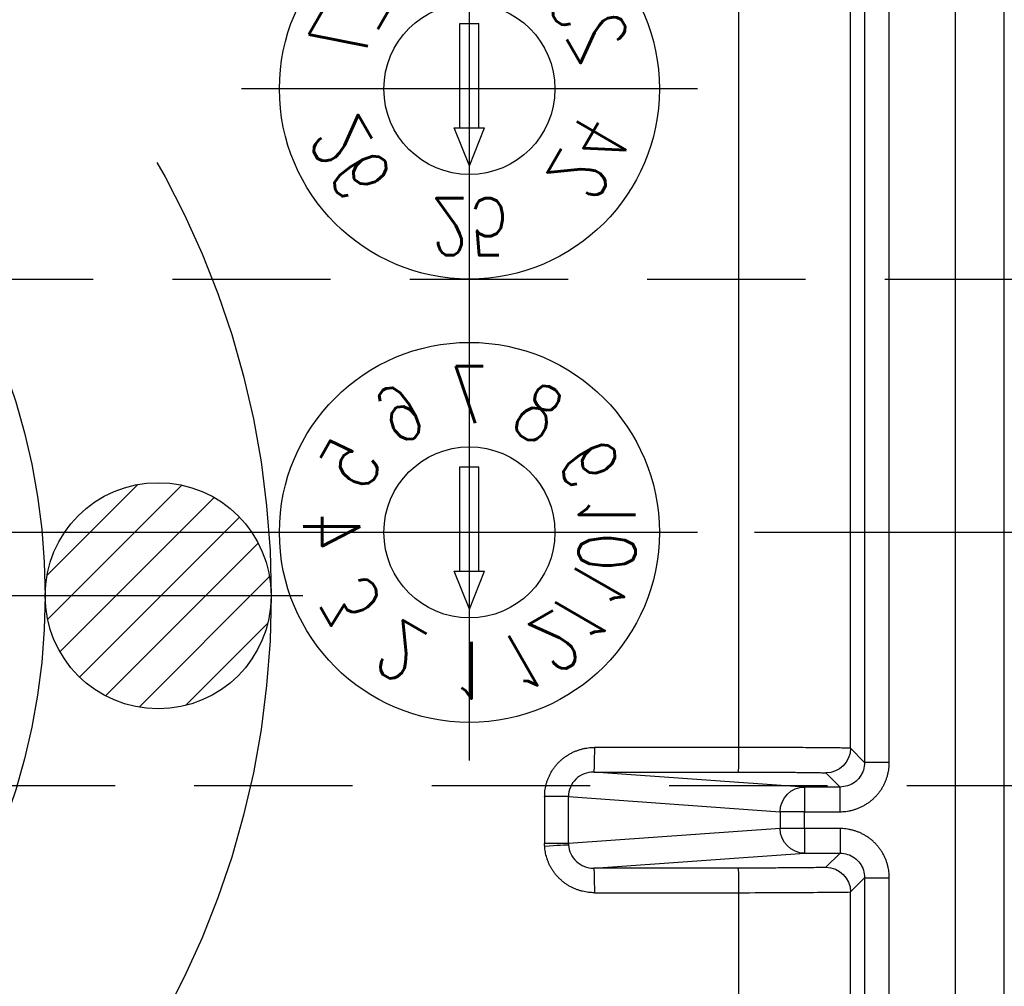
# Model space of a CAD drawing. Extents: x 2651 to 11825, y -3833 to 1075.
# Tile 387 of 656: x 4243 to 4258, y 649 to 665. Entities that reach past the tile are written whole.
import ezdxf
from ezdxf.enums import TextEntityAlignment as Align

# ---------------------------------------------------------------- set-up
doc = ezdxf.new("R2010")
doc.units = 0
doc.header["$LTSCALE"] = 10
for name, pattern in [('CENTER', [2, 1.25, -0.25, 0.25, -0.25]), ('CNSCEN', [17, 15, -1, 0, -1]), ('CNSHID', [4, 3, -1]), ('HIDDEN', [0.375, 0.25, -0.125])]:
    doc.linetypes.add(name, pattern=pattern)
doc.layers.get('0').update_dxf_attribs({"linetype": 'CONTINUOUS'})
doc.layers.get('Defpoints').update_dxf_attribs({"linetype": 'CONTINUOUS'})
for name, color, linetype in [('1', 7, 'CONTINUOUS'), ('CEN', 1, 'CENTER'), ('COOL', 150, 'HIDDEN'), ('DIM', 3, 'CONTINUOUS'), ('WL1-HL', 4, 'CNSHID'), ('WOR1-CL', 1, 'CNSCEN')]:
    doc.layers.add(name, color=color, linetype=linetype)
doc.styles.add('S1', font='TXT.shx')
doc.styles.get("Standard").update_dxf_attribs({"font": 'romans.shx'})
doc.dimstyles.new('MM& INCH5', dxfattribs={"dimtxt": 5, "dimasz": 2.5, "dimexe": 1, "dimexo": 0.5, "dimtad": 0, "dimrnd": 1.38778e-17, "dimzin": 9, "dimdsep": 46, "dimtxsty": 'Standard', "dimblk": 'CLOSED', "dimcen": 0, "dimclrd": 3, "dimclre": 3, "dimclrt": 3, "dimazin": 2, "dimtfac": 0.75, "dimtofl": 0, "dimtmove": 0, "dimatfit": 3, "dimfxl": 0, "dimtolj": 1, "dimarcsym": 0})

# ---------------------------------------------------------------- blocks, each defined once
blk = doc.blocks.new('A$C32D34A97')
for p, q in [((0, 9.212), (-0.24, 8.612)), ((0, 9.212), (0.24, 8.612)), ((0.24, 8.612), (-0.24, 8.612)), ((-0.15, 8.612), (-0.15, 6.964)), ((0.15, 8.612), (0.15, 6.964)), ((0.15, 6.964), (-0.15, 6.964)), ((0, 2.212), (-0.24, 1.612)), ((0, 2.212), (0.24, 1.612)), ((0.24, 1.612), (-0.24, 1.612)), ((-0.15, 1.612), (-0.15, -0.036)), ((0.15, 1.612), (0.15, -0.036)), ((0.15, -0.036), (-0.15, -0.036))]:
    blk.add_line(p, q)
for centre, radius in [((0, 8), 3), ((0, 8), 1.35), ((0, 1), 3), ((0, 1), 1.35)]:
    blk.add_circle(centre, radius)
at = {"layer": 'CEN'}
for p, q in [((0, 11.6), (0, 4.4)), ((-3.6, 8), (3.6, 8)), ((0, 4.6), (0, -2.6)), ((-3.6, 1), (3.6, 1))]:
    blk.add_line(p, q, dxfattribs=at)
at = {"style": 'S1', "text_generation_flag": 2, "width": 0.8}
for s, p in [('1', (0, 10.175)), ('25', (0, 3.175))]:
    blk.add_text(s, height=0.9, dxfattribs=at).set_placement(p, align=Align.MIDDLE)
for s, rotation, p in [('12', 30, (-1.088, 9.884)), ('2', 330, (1.087, 9.884)), ('11', 60, (-1.884, 9.088)), ('3', 300, (1.884, 9.088)), ('10', 270, (-2.175, 8)), ('4', 90, (2.175, 8)), ('9', 120, (-1.884, 6.913)), ('5', 240, (1.884, 6.913)), ('8', 150, (-1.088, 6.116)), ('6', 210, (1.087, 6.116)), ('7', 180, (0, 5.825)), ('24', 60, (-1.884, 2.088)), ('26', 300, (1.884, 2.088)), ('23', 120, (-1.884, -0.087)), ('27', 240, (1.884, -0.087)), ('22', 180, (0, -1.175))]:
    blk.add_text(s, height=0.9, rotation=rotation, dxfattribs=at).set_placement(p, align=Align.MIDDLE)
blk = doc.blocks.new('DSD')
at = {"layer": '1', "color": 7, "linetype": 'Continuous'}
for p, q in [((459.179, 567.571), (459.179, 540.854)), ((461.608, 567.571), (461.608, 555.669))]:
    blk.add_line(p, q, dxfattribs=at)
at = {"layer": '1', "color": 110, "linetype": 'Continuous'}
blk.add_line((459.956, 540.854), (459.956, 567.571), dxfattribs=at)
at = {"layer": '1', "color": 252, "linetype": 'Continuous'}
for p, q in [((459.956, 540.854), (459.956, 567.571)), ((460.995, 567.571), (460.995, 555.446)), ((461.384, 555.446), (461.384, 567.571)), ((463.374, 555.682), (463.374, 567.571)), ((465.652, 555.682), (463.374, 555.682)), ((461.608, 555.669), (461.384, 555.446)), ((461.384, 555.446), (460.995, 555.446)), ((461.773, 555.057), (461.996, 555.281)), ((465.662, 555.294), (462.332, 555.057)), ((463.384, 555.293), (465.662, 555.294)), ((462.332, 555.057), (461.773, 555.057)), ((461.773, 554.669), (461.773, 555.057)), ((462.332, 554.669), (462.332, 555.057)), ((462.718, 554.669), (466.061, 554.906)), ((466.061, 554.906), (466.061, 554.165)), ((466.061, 554.906), (466.437, 554.906)), ((466.437, 554.165), (466.437, 554.906)), ((461.773, 554.669), (462.332, 554.669)), ((462.332, 554.669), (462.332, 554.403)), ((462.332, 554.669), (462.718, 554.669)), ((462.718, 554.403), (462.718, 554.669)), ((462.332, 554.403), (461.773, 554.403)), ((461.773, 554.403), (461.773, 554.014)), ((462.332, 554.014), (462.332, 554.403)), ((462.332, 554.403), (462.718, 554.403)), ((466.061, 554.165), (462.718, 554.403)), ((466.061, 554.165), (466.437, 554.165)), ((461.773, 554.014), (462.332, 554.014)), ((461.996, 553.791), (461.773, 554.014)), ((462.332, 554.014), (465.662, 553.778)), ((465.662, 553.778), (463.384, 553.778)), ((460.995, 553.626), (460.995, 541.653)), ((460.995, 553.626), (461.384, 553.626)), ((461.384, 541.653), (461.384, 553.626)), ((461.384, 553.626), (461.608, 553.402)), ((461.608, 553.402), (461.608, 541.713)), ((463.374, 541.713), (463.374, 553.39)), ((463.374, 553.39), (465.652, 553.389))]:
    blk.add_line(p, q, dxfattribs=at)
at = {"layer": '1', "color": 252, "linetype": 'Continuous', "extrusion": (0, 0, -1)}
for centre, major_axis, ratio, start_param, end_param in [((463.384, 555.682), (0, 0.389), 0.026177, 3.150322, 4.712395), ((465.662, 555.682), (0, 0.389), 0.026177, 3.150322, 4.712395), ((461.996, 555.669), (-0.275, 0.275), 0.999924, 3.927029, 5.497749), ((462.332, 554.669), (0.028, -0.388), 0.992489, 3.212987, 4.782718), ((466.446, 554.951), (-0.388, -0.023), 0.00153, 0.122632, 1.544661), ((462.332, 554.403), (-0.028, -0.388), 0.992489, 4.64206, 6.211791), ((461.996, 553.402), (0.275, 0.275), 0.999924, 3.927029, 5.497749), ((463.384, 553.39), (0, 0.389), 0.026177, 4.712383, 6.274456), ((465.662, 553.389), (0, -0.389), 0.026177, 1.57079, 3.132863)]:
    blk.add_ellipse(centre, major_axis=major_axis, ratio=ratio, start_param=start_param, end_param=end_param, dxfattribs=at)
at = {"layer": '1', "color": 252, "linetype": 'Continuous'}
for points, knots in [([(463.374, 555.682), (462.91, 555.68), (462.453, 555.678), (461.802, 555.673), (461.612, 555.672), (461.608, 555.669)], [0, 0, 0, 0, 0.5, 0.5, 1, 1, 1, 1]), ([(461.773, 555.057), (461.732, 555.061), (461.651, 555.068), (461.54, 555.127), (461.454, 555.213), (461.395, 555.324), (461.388, 555.405), (461.384, 555.446)], [0, 0, 0, 0, 0.200009, 0.400004, 0.599996, 0.799991, 1, 1, 1, 1]), ([(466.061, 554.928), (466.055, 555.026), (466.01, 555.121), (465.863, 555.255), (465.763, 555.294), (465.662, 555.294)], [0, 0, 0, 0, 0.5, 0.5, 1, 1, 1, 1]), ([(465.662, 553.778), (465.767, 553.778), (465.871, 553.819), (466.019, 553.963), (466.062, 554.063), (466.061, 554.165)], [0, 0, 0, 0, 0.5, 0.5, 1, 1, 1, 1]), ([(461.384, 553.626), (461.388, 553.666), (461.395, 553.748), (461.454, 553.858), (461.54, 553.945), (461.651, 554.003), (461.732, 554.01), (461.773, 554.014)], [0, 0, 0, 0, 0.200014, 0.400012, 0.600003, 0.799997, 1, 1, 1, 1]), ([(461.608, 553.402), (461.614, 553.401), (461.626, 553.4), (461.708, 553.398), (461.828, 553.396), (461.982, 553.395), (462.16, 553.394), (462.356, 553.392), (462.561, 553.391), (462.769, 553.391), (462.976, 553.39), (463.178, 553.39), (463.31, 553.39), (463.374, 553.39)], [0, 0, 0, 0, 0.112754, 0.221143, 0.325164, 0.424818, 0.520102, 0.611016, 0.697559, 0.77973, 0.857527, 0.930951, 1, 1, 1, 1])]:
    blk.add_open_spline(points, degree=3, knots=knots, dxfattribs=at)
for points, weights in [([(465.652, 555.682), (466.091, 555.682), (466.41, 555.384), (466.436, 554.951)], [1, 0.81841195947, 0.81841195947, 1]), ([(460.995, 555.446), (460.995, 554.99), (461.317, 554.669), (461.773, 554.669)], [1, 0.804755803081, 0.804755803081, 1]), ([(461.996, 555.281), (462.003, 555.288), (462.572, 555.293), (463.384, 555.293)], [1, 0.812893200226, 0.812893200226, 1]), ([(466.436, 554.951), (466.437, 554.936), (466.437, 554.921), (466.437, 554.906)], [1, 0.999721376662, 0.999721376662, 1]), ([(461.773, 554.403), (461.317, 554.403), (460.995, 554.081), (460.995, 553.626)], [1, 0.804755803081, 0.804755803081, 1]), ([(466.437, 554.165), (466.437, 553.711), (466.112, 553.389), (465.652, 553.389)], [1, 0.80498879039, 0.80498879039, 1]), ([(463.384, 553.778), (462.572, 553.778), (462.003, 553.784), (461.996, 553.791)], [1, 0.812893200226, 0.812893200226, 1])]:
    blk.add_rational_spline(points, weights, degree=3, dxfattribs=at)
at = {"layer": '1', "color": 7, "linetype": 'Continuous'}
blk.add_rational_spline([(466.061, 554.906), (466.061, 554.913), (466.061, 554.921), (466.061, 554.928)], [1, 0.999721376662, 0.999721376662, 1], degree=3, dxfattribs=at)
blk.add_blockref('A$C32D34A97', (467.625, 541.994))
blk = doc.blocks.new('*D116')
at = {"layer": 'Defpoints', "color": 0}
for p in [(4278.684, 927.642), (4278.684, 906.842), (4171.684, 387.642)]:
    blk.add_point(p, dxfattribs=at)
at = {"layer": 'DIM', "color": 3, "lineweight": -2}
blk.add_line((4278.684, 907.342), (4278.684, 927.642), dxfattribs=at)
at = {"layer": 'DIM', "color": 3, "insert": (4278.684, 950.648), "char_height": 5, "attachment_point": 5, "rotation": 90}
blk.add_mtext('\\A1;107 [4.213]', dxfattribs=at)
blk = doc.blocks.new('_Closed')
at = {"color": 0, "linetype": 'ByBlock', "lineweight": -2}
for p, q in [((-1, 0.1667), (0, 0)), ((-1, 0.1667), (-1, -0.1667)), ((0, 0), (-1, -0.1667)), ((0, 0), (-1, 0))]:
    blk.add_line(p, q, dxfattribs=at)
blk = doc.blocks.new('*D117')
at = {"layer": 'Defpoints', "color": 0}
for p in [(4291.684, 927.642), (4291.684, 912.642), (4171.684, 387.642)]:
    blk.add_point(p, dxfattribs=at)
at = {"layer": 'DIM', "color": 3, "lineweight": -2}
blk.add_line((4291.684, 913.142), (4291.684, 927.642), dxfattribs=at)
at = {"layer": 'DIM', "color": 3, "insert": (4291.684, 950.648), "char_height": 5, "attachment_point": 5, "rotation": 90}
blk.add_mtext('\\A1;120 [4.724]', dxfattribs=at)
blk = doc.blocks.new('*D118')
at = {"layer": 'Defpoints', "color": 0}
for p in [(4368.684, 927.642), (4368.684, 892.822), (4171.684, 387.642)]:
    blk.add_point(p, dxfattribs=at)
at = {"layer": 'DIM', "color": 3, "lineweight": -2}
blk.add_line((4368.684, 893.322), (4368.684, 927.642), dxfattribs=at)
at = {"layer": 'DIM', "color": 3, "insert": (4368.684, 950.648), "char_height": 5, "attachment_point": 5, "rotation": 90}
blk.add_mtext('\\A1;197 [7.756]', dxfattribs=at)
blk = doc.blocks.new('*D119')
at = {"layer": 'Defpoints', "color": 0}
for p in [(4376.684, 927.642), (4371.684, 807.17), (4171.684, 387.642)]:
    blk.add_point(p, dxfattribs=at)
at = {"layer": 'DIM', "color": 3, "lineweight": -2}
for p, q in [((4376.684, 922.642), (4376.684, 927.642)), ((4371.684, 917.642), (4376.684, 922.642)), ((4371.684, 807.67), (4371.684, 917.642))]:
    blk.add_line(p, q, dxfattribs=at)
at = {"layer": 'DIM', "color": 3, "insert": (4376.684, 951.005), "char_height": 5, "attachment_point": 5, "rotation": 90}
blk.add_mtext('\\A1;200 [7.874]', dxfattribs=at)
blk = doc.blocks.new('*D120')
at = {"layer": 'Defpoints', "color": 0}
for p in [(4411.684, 927.642), (4411.684, 912.642), (4171.684, 387.642)]:
    blk.add_point(p, dxfattribs=at)
at = {"layer": 'DIM', "color": 3, "lineweight": -2}
blk.add_line((4411.684, 913.142), (4411.684, 927.642), dxfattribs=at)
at = {"layer": 'DIM', "color": 3, "insert": (4411.684, 951.005), "char_height": 5, "attachment_point": 5, "rotation": 90}
blk.add_mtext('\\A1;240 [9.449]', dxfattribs=at)
blk = doc.blocks.new('*D121')
at = {"layer": 'Defpoints', "color": 0}
for p in [(4446.684, 927.642), (4446.684, 910.642), (4171.684, 387.642)]:
    blk.add_point(p, dxfattribs=at)
at = {"layer": 'DIM', "color": 3, "lineweight": -2}
blk.add_line((4446.684, 911.142), (4446.684, 927.642), dxfattribs=at)
at = {"layer": 'DIM', "color": 3, "insert": (4446.684, 953.386), "char_height": 5, "attachment_point": 5, "rotation": 90}
blk.add_mtext('\\A1;275 [10.827]', dxfattribs=at)
blk = doc.blocks.new('*D158')
at = {"layer": 'Defpoints', "color": 0}
for p in [(4247.884, 927.642), (4247.884, 766.102), (4171.684, 387.642)]:
    blk.add_point(p, dxfattribs=at)
at = {"layer": 'DIM', "color": 3, "lineweight": -2}
blk.add_line((4247.884, 766.602), (4247.884, 927.642), dxfattribs=at)
at = {"layer": 'DIM', "color": 3, "insert": (4247.884, 943.862), "char_height": 5, "attachment_point": 5, "rotation": 90}
blk.add_mtext('\\A1;76.2 [3]', dxfattribs=at)
blk = doc.blocks.new('*D159')
at = {"layer": 'Defpoints', "color": 0}
for p in [(4239.884, 927.642), (4246.684, 860.062), (4171.684, 387.642)]:
    blk.add_point(p, dxfattribs=at)
at = {"layer": 'DIM', "color": 3, "lineweight": -2}
for p, q in [((4239.884, 922.642), (4239.884, 927.642)), ((4246.684, 917.642), (4239.884, 922.642)), ((4246.684, 860.562), (4246.684, 917.642))]:
    blk.add_line(p, q, dxfattribs=at)
at = {"layer": 'DIM', "color": 3, "insert": (4239.884, 948.624), "char_height": 5, "attachment_point": 5, "rotation": 90}
blk.add_mtext('\\A1;75 [2.953]', dxfattribs=at)
blk = doc.blocks.new('*D160')
at = {"layer": 'Defpoints', "color": 0}
for p in [(4381.212, 797.642), (4473.321, 797.642), (4171.684, 387.642)]:
    blk.add_point(p, dxfattribs=at)
at = {"layer": 'DIM', "color": 3, "lineweight": -2}
blk.add_line((4381.712, 797.642), (4473.321, 797.642), dxfattribs=at)
at = {"layer": 'DIM', "color": 3, "insert": (4499.065, 797.642), "char_height": 5, "attachment_point": 5}
blk.add_mtext('\\A1;410 [16.142]', dxfattribs=at)
blk = doc.blocks.new('*D161')
at = {"layer": 'Defpoints', "color": 0}
for p in [(4274.104, 832.642), (4473.321, 832.642), (4171.684, 387.642)]:
    blk.add_point(p, dxfattribs=at)
at = {"layer": 'DIM', "color": 3, "lineweight": -2}
blk.add_line((4274.604, 832.642), (4473.321, 832.642), dxfattribs=at)
at = {"layer": 'DIM', "color": 3, "insert": (4496.684, 832.642), "char_height": 5, "attachment_point": 5}
blk.add_mtext('\\A1;445 [17.52]', dxfattribs=at)
blk = doc.blocks.new('*D162')
at = {"layer": 'Defpoints', "color": 0}
for p in [(4271.924, 879.642), (4485.526, 879.642), (4171.684, 387.642)]:
    blk.add_point(p, dxfattribs=at)
at = {"layer": 'DIM', "color": 3, "lineweight": -2}
blk.add_line((4272.424, 879.642), (4485.526, 879.642), dxfattribs=at)
at = {"layer": 'DIM', "color": 3, "insert": (4508.889, 879.642), "char_height": 5, "attachment_point": 5}
blk.add_mtext('\\A1;492 [19.37]', dxfattribs=at)
blk = doc.blocks.new('*D163')
at = {"layer": 'Defpoints', "color": 0}
for p in [(4285.884, 899.642), (4485.526, 899.642), (4171.684, 387.642)]:
    blk.add_point(p, dxfattribs=at)
at = {"layer": 'DIM', "color": 3, "lineweight": -2}
blk.add_line((4286.384, 899.642), (4485.526, 899.642), dxfattribs=at)
at = {"layer": 'DIM', "color": 3, "insert": (4511.27, 899.642), "char_height": 5, "attachment_point": 5}
blk.add_mtext('\\A1;512 [20.157]', dxfattribs=at)
blk = doc.blocks.new('*D164')
at = {"layer": 'Defpoints', "color": 0}
for p in [(4266.934, 743.242), (4473.321, 743.242), (4171.684, 387.642)]:
    blk.add_point(p, dxfattribs=at)
at = {"layer": 'DIM', "color": 3, "lineweight": -2}
blk.add_line((4267.434, 743.242), (4473.321, 743.242), dxfattribs=at)
at = {"layer": 'DIM', "color": 3, "insert": (4494.303, 743.242), "char_height": 5, "attachment_point": 5}
blk.add_mtext('\\A1;355.6 [14]', dxfattribs=at)
blk = doc.blocks.new('*D165')
at = {"layer": 'Defpoints', "color": 0}
for p in [(4446.684, 762.642), (4473.321, 762.642), (4171.684, 387.642)]:
    blk.add_point(p, dxfattribs=at)
at = {"layer": 'DIM', "color": 3, "lineweight": -2}
blk.add_line((4447.184, 762.642), (4473.321, 762.642), dxfattribs=at)
at = {"layer": 'DIM', "color": 3, "insert": (4499.065, 762.642), "char_height": 5, "attachment_point": 5}
blk.add_mtext('\\A1;375 [14.764]', dxfattribs=at)
blk = doc.blocks.new('*D166')
at = {"layer": 'Defpoints', "color": 0}
for p in [(4446.684, 719.642), (4473.321, 719.642), (4171.684, 387.642)]:
    blk.add_point(p, dxfattribs=at)
at = {"layer": 'DIM', "color": 3, "lineweight": -2}
blk.add_line((4447.184, 719.642), (4473.321, 719.642), dxfattribs=at)
at = {"layer": 'DIM', "color": 3, "insert": (4499.065, 719.642), "char_height": 5, "attachment_point": 5}
blk.add_mtext('\\A1;332 [13.071]', dxfattribs=at)
blk = doc.blocks.new('*D170')
at = {"layer": 'Defpoints', "color": 0}
for p in [(4446.684, 655.642), (4473.321, 655.642), (4171.684, 387.642)]:
    blk.add_point(p, dxfattribs=at)
at = {"layer": 'DIM', "color": 3, "lineweight": -2}
blk.add_line((4447.184, 655.642), (4473.321, 655.642), dxfattribs=at)
at = {"layer": 'DIM', "color": 3, "insert": (4499.065, 655.642), "char_height": 5, "attachment_point": 5}
blk.add_mtext('\\A1;268 [10.551]', dxfattribs=at)
blk = doc.blocks.new('*D190')
at = {"layer": 'Defpoints', "color": 0}
for p in [(4401.864, 859.642), (4485.526, 859.642), (4171.684, 387.642)]:
    blk.add_point(p, dxfattribs=at)
at = {"layer": 'DIM', "color": 3, "lineweight": -2}
blk.add_line((4402.364, 859.642), (4485.526, 859.642), dxfattribs=at)
at = {"layer": 'DIM', "color": 3, "insert": (4511.27, 859.642), "char_height": 5, "attachment_point": 5}
blk.add_mtext('\\A1;472 [18.583]', dxfattribs=at)
blk = doc.blocks.new('*X8')
at = {"color": 0}
for p, q in [((745.423, 286.51), (747.026, 288.113)), ((745.479, 285.86), (747.676, 288.057)), ((769.614, 286.66), (771.046, 288.092)), ((769.624, 285.963), (771.743, 288.082)), ((745.698, 285.371), (748.165, 287.838)), ((769.819, 285.451), (772.255, 287.887)), ((746.025, 284.992), (748.544, 287.51)), ((770.129, 285.053), (772.653, 287.577)), ((746.455, 284.714), (748.822, 287.081)), ((770.539, 284.757), (772.949, 287.167)), ((771.067, 284.578), (773.128, 286.639)), ((747.01, 284.562), (748.974, 286.526)), ((771.802, 284.605), (773.101, 285.904)), ((747.817, 284.662), (748.874, 285.719))]:
    blk.add_line(p, q, dxfattribs=at)
blk = doc.blocks.new('117')
at = {"layer": 'WL1-HL'}
for centre, radius in [((254.95, 1693.104), 13.87), ((254.95, 1693.104), 10.3), ((267.035, 1693.104), 1.785)]:
    blk.add_circle(centre, radius, dxfattribs=at)
at = {"layer": 'WOR1-CL'}
blk.add_line((269.32, 1693.104), (240.58, 1693.104), dxfattribs=at)
at = {"layer": 'WL1-HL'}
blk.add_blockref('*X8', (-504.334, 1406.767), dxfattribs=at)
blk = doc.blocks.new('A$C257357D5')
at = {"layer": 'COOL', "color": 1, "linetype": 'CENTER'}
blk.add_line((275, -31), (58.88, -31), dxfattribs=at)
at = {"layer": 'COOL'}
blk.add_lwpolyline([(237.406, -35), (58.309, -35), (56, -31), (58.309, -27), (237.406, -27)], dxfattribs=at)
blk.add_blockref('117', (-193.95, -1725.104), dxfattribs=at)

msp = doc.modelspace()

# ---------------------------------------------------------------- block references
at = {"layer": 'DIM', "rotation": 180}
msp.add_blockref('DSD', (4717.309, 1206.636), dxfattribs=at)
at = {"layer": 'DIM'}
msp.add_blockref('A$C257357D5', (4171.684, 687.642), dxfattribs=at)

# ---------------------------------------------------------------- dimensions: what is measured, and where the dimension line sits
for feature_location, offset, dtype, picture, middle in [((4446.684, 910.642), (0, 17), 1, '*D121', (4446.684, 953.386)), ((4371.684, 807.17), (5, 120.472), 1, '*D119', (4376.684, 951.005)), ((4411.684, 912.642), (0, 15), 1, '*D120', (4411.684, 951.005)), ((4278.684, 906.842), (0, 20.8), 1, '*D116', (4278.684, 950.648)), ((4291.684, 912.642), (0, 15), 1, '*D117', (4291.684, 950.648)), ((4368.684, 892.822), (0, 34.82), 1, '*D118', (4368.684, 950.648)), ((4246.684, 860.062), (-6.8, 67.58), 1, '*D159', (4239.884, 948.624)), ((4247.884, 766.102), (0, 161.54), 1, '*D158', (4247.884, 943.862)), ((4285.884, 899.642), (199.642, 0), 0, '*D163', (4511.27, 899.642)), ((4271.924, 879.642), (213.602, 0), 0, '*D162', (4508.889, 879.642)), ((4401.864, 859.642), (83.662, 0), 0, '*D190', (4511.27, 859.642)), ((4274.104, 832.642), (199.217, 0), 0, '*D161', (4496.684, 832.642)), ((4381.212, 797.642), (92.109, 0), 0, '*D160', (4499.065, 797.642)), ((4446.684, 762.642), (26.637, 0), 0, '*D165', (4499.065, 762.642)), ((4266.934, 743.242), (206.387, 0), 0, '*D164', (4494.303, 743.242)), ((4446.684, 719.642), (26.637, 0), 0, '*D166', (4499.065, 719.642)), ((4446.684, 655.642), (26.637, 0), 0, '*D170', (4499.065, 655.642))]:
    dim = msp.add_ordinate_dim(feature_location=feature_location, offset=offset, dtype=dtype, origin=(4171.684, 387.642), dimstyle='MM& INCH5', dxfattribs=at)
    dim.commit()
    dim.dimension.update_dxf_attribs({"geometry": picture, "text_midpoint": middle})

doc.saveas('drawing.dxf')
